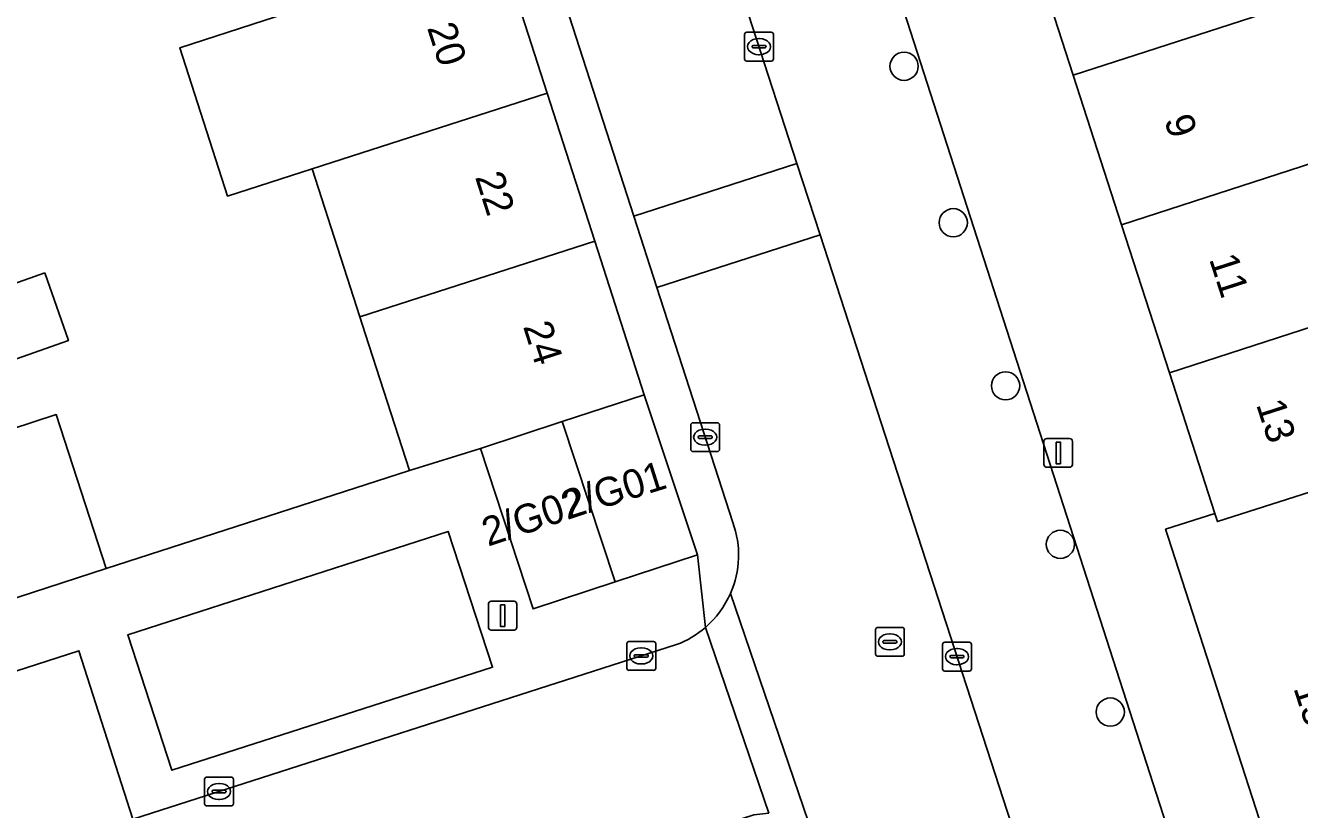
# Model space of a CAD drawing. Extents: x 159371 to 159986, y 382987 to 383597.
# Drawn here: x 159568.65 to 159612.86, y 383213.34 to 383240.55 of the extents above; entities that cross this region are included whole.
import ezdxf

# ---------------------------------------------------------------- set-up
doc = ezdxf.new("R2010")
doc.units = 0
for name, color, linetype in [('IMGEO_Boom', 7, 'Continuous'), ('IMGEO_Erf', 7, 'Continuous'), ('IMGEO_Kolk', 7, 'Continuous'), ('IMGEO_Lichtmast', 7, 'Continuous'), ('IMGEO_Muur', 7, 'Continuous'), ('IMGEO_Pand', 7, 'Continuous'), ('IMGEO_Pand_nummerreeks', 7, 'Continuous'), ('IMGEO_Parkeervlak_open', 7, 'Continuous'), ('IMGEO_Rijbaan_lokaal_open', 7, 'Continuous'), ('IMGEO_Rioolput', 7, 'Continuous'), ('IMGEO_Voetpad_open', 7, 'Continuous')]:
    doc.layers.add(name, color=color, linetype=linetype)

msp = doc.modelspace()

# ---------------------------------------------------------------- linework, layer by layer
at = {"layer": 'IMGEO_Boom'}
for centre in [(159599.134, 383239.138), (159600.842, 383233.709), (159602.659, 383228.048), (159604.558, 383222.547), (159606.291, 383216.726)]:
    msp.add_circle(centre, 0.489, dxfattribs=at)
at = {"layer": 'IMGEO_Erf'}
msp.add_lwpolyline([(159559.873, 383242.526), (159561.026, 383238.725), (159563.039, 383239.397), (159563.99, 383236.554), (159565.209, 383232.909), (159563.194, 383232.236), (159564.188, 383228.461), (159566.408, 383229.163), (159567.34, 383226.283), (159569.717, 383227.049), (159571.447, 383221.705), (159581.974, 383225.106), (159580.438, 383229.865), (159580.251, 383230.443), (159578.595, 383235.575), (159575.659, 383234.63), (159574, 383239.779), (159576.933, 383240.724)], dxfattribs=at)
msp.add_lwpolyline([(159569.319, 383231.964), (159570.14, 383229.617), (159567.941, 383228.848), (159567.12, 383231.195)], close=True, dxfattribs=at)
at = {"layer": 'IMGEO_Kolk'}
for p, q in [((159593.602, 383239.393), (159593.602, 383240.245)), ((159593.677, 383240.319), (159594.529, 383240.319)), ((159594.09, 383240.099), (159594.115, 383240.099)), ((159594.603, 383240.245), (159594.603, 383239.393)), ((159593.861, 383239.813), (159593.861, 383239.825)), ((159594.299, 383239.776), (159593.901, 383239.776)), ((159593.904, 383239.862), (159594.302, 383239.862)), ((159594.113, 383239.539), (159594.088, 383239.539)), ((159594.345, 383239.825), (159594.345, 383239.813)), ((159594.529, 383239.319), (159593.677, 383239.319)), ((159591.734, 383225.841), (159591.734, 383226.693)), ((159591.809, 383226.767), (159592.661, 383226.767)), ((159592.735, 383226.693), (159592.735, 383225.841)), ((159591.993, 383226.261), (159591.993, 383226.273)), ((159592.431, 383226.224), (159592.033, 383226.224)), ((159592.036, 383226.31), (159592.434, 383226.31)), ((159592.222, 383226.547), (159592.247, 383226.547)), ((159592.477, 383226.273), (159592.477, 383226.261)), ((159592.245, 383225.987), (159592.22, 383225.987)), ((159592.661, 383225.767), (159591.809, 383225.767)), ((159589.59, 383219.174), (159590.442, 383219.174)), ((159600.545, 383219.15), (159601.397, 383219.15)), ((159589.515, 383218.248), (159589.515, 383219.1)), ((159589.817, 383218.717), (159590.215, 383218.717)), ((159590.003, 383218.954), (159590.028, 383218.954)), ((159590.516, 383219.1), (159590.516, 383218.248)), ((159600.47, 383218.224), (159600.47, 383219.076)), ((159600.958, 383218.93), (159600.983, 383218.93)), ((159601.471, 383219.076), (159601.471, 383218.224)), ((159589.774, 383218.668), (159589.774, 383218.68)), ((159590.212, 383218.631), (159589.814, 383218.631)), ((159590.026, 383218.394), (159590.001, 383218.394)), ((159590.258, 383218.68), (159590.258, 383218.668)), ((159600.729, 383218.644), (159600.729, 383218.656)), ((159601.167, 383218.607), (159600.769, 383218.607)), ((159600.772, 383218.693), (159601.17, 383218.693)), ((159600.981, 383218.37), (159600.956, 383218.37)), ((159601.213, 383218.656), (159601.213, 383218.644)), ((159590.442, 383218.174), (159589.59, 383218.174)), ((159601.397, 383218.15), (159600.545, 383218.15)), ((159574.865, 383213.542), (159574.865, 383214.394)), ((159574.94, 383214.468), (159575.792, 383214.468)), ((159575.866, 383214.394), (159575.866, 383213.542)), ((159575.124, 383213.962), (159575.124, 383213.974)), ((159575.562, 383213.925), (159575.164, 383213.925)), ((159575.167, 383214.011), (159575.565, 383214.011)), ((159575.353, 383214.248), (159575.378, 383214.248)), ((159575.608, 383213.974), (159575.608, 383213.962)), ((159575.792, 383213.468), (159574.94, 383213.468)), ((159575.376, 383213.688), (159575.351, 383213.688))]:
    msp.add_line(p, q, dxfattribs=at)
for points in [[(159593.602, 383239.393), (159593.602, 383240.245)], [(159593.677, 383240.319), (159594.529, 383240.319)], [(159594.603, 383240.245), (159594.603, 383239.393)], [(159594.529, 383239.319), (159593.677, 383239.319)], [(159591.734, 383225.841), (159591.734, 383226.693)], [(159591.809, 383226.767), (159592.661, 383226.767)], [(159592.735, 383226.693), (159592.735, 383225.841)], [(159592.661, 383225.767), (159591.809, 383225.767)], [(159589.59, 383219.174), (159590.442, 383219.174)], [(159600.545, 383219.15), (159601.397, 383219.15)], [(159589.515, 383218.248), (159589.515, 383219.1)], [(159590.516, 383219.1), (159590.516, 383218.248)], [(159600.47, 383218.224), (159600.47, 383219.076)], [(159601.471, 383219.076), (159601.471, 383218.224)], [(159590.442, 383218.174), (159589.59, 383218.174)], [(159601.397, 383218.15), (159600.545, 383218.15)], [(159574.865, 383213.542), (159574.865, 383214.394)], [(159574.94, 383214.468), (159575.792, 383214.468)], [(159575.866, 383214.394), (159575.866, 383213.542)], [(159575.792, 383213.468), (159574.94, 383213.468)]]:
    msp.add_lwpolyline(points, dxfattribs=at)
for centre, radius, start, end in [((159593.679, 383240.243), 0.0765, 91.552, 178.448), ((159593.679, 383240.243), 0.0765, 91.552, 178.448), ((159594.527, 383240.243), 0.0765, 1.552, 88.448), ((159594.527, 383240.243), 0.0765, 1.552, 88.448), ((159593.901, 383239.822), 0.0403, 85.8775, 175.7526), ((159593.898, 383239.812), 0.0366, 178.938, 274.7102), ((159594.302, 383239.819), 0.043, 264.8664, 352.4533), ((159594.306, 383239.824), 0.0386, 1.7309, 96.639), ((159593.679, 383239.395), 0.0765, 181.552, 268.448), ((159593.679, 383239.395), 0.0765, 181.552, 268.448), ((159594.527, 383239.395), 0.0765, 271.552, 358.448), ((159594.527, 383239.395), 0.0765, 271.552, 358.448), ((159591.811, 383226.691), 0.0765, 91.552, 178.448), ((159591.811, 383226.691), 0.0765, 91.552, 178.448), ((159592.659, 383226.691), 0.0765, 1.552, 88.448), ((159592.659, 383226.691), 0.0765, 1.552, 88.448), ((159592.033, 383226.27), 0.0403, 85.8775, 175.7526), ((159592.03, 383226.26), 0.0366, 178.938, 274.7102), ((159592.434, 383226.267), 0.043, 264.8664, 352.4533), ((159592.438, 383226.272), 0.0386, 1.7309, 96.639), ((159591.811, 383225.843), 0.0765, 181.552, 268.448), ((159591.811, 383225.843), 0.0765, 181.552, 268.448), ((159592.659, 383225.843), 0.0765, 271.552, 358.448), ((159592.659, 383225.843), 0.0765, 271.552, 358.448), ((159589.592, 383219.098), 0.0765, 91.552, 178.448), ((159589.592, 383219.098), 0.0765, 91.552, 178.448), ((159590.44, 383219.098), 0.0765, 1.552, 88.448), ((159590.44, 383219.098), 0.0765, 1.552, 88.448), ((159600.547, 383219.074), 0.0765, 91.552, 178.448), ((159600.547, 383219.074), 0.0765, 91.552, 178.448), ((159601.395, 383219.074), 0.0765, 1.552, 88.448), ((159601.395, 383219.074), 0.0765, 1.552, 88.448), ((159589.814, 383218.677), 0.0403, 85.8775, 175.7526), ((159590.219, 383218.679), 0.0386, 1.7309, 96.639), ((159589.811, 383218.667), 0.0366, 178.938, 274.7102), ((159590.215, 383218.674), 0.043, 264.8664, 352.4533), ((159600.769, 383218.653), 0.0403, 85.8775, 175.7526), ((159600.766, 383218.643), 0.0366, 178.938, 274.7102), ((159601.17, 383218.65), 0.043, 264.8664, 352.4533), ((159601.174, 383218.655), 0.0386, 1.7309, 96.639), ((159589.592, 383218.25), 0.0765, 181.552, 268.448), ((159589.592, 383218.25), 0.0765, 181.552, 268.448), ((159590.44, 383218.25), 0.0765, 271.552, 358.448), ((159590.44, 383218.25), 0.0765, 271.552, 358.448), ((159600.547, 383218.226), 0.0765, 181.552, 268.448), ((159600.547, 383218.226), 0.0765, 181.552, 268.448), ((159601.395, 383218.226), 0.0765, 271.552, 358.448), ((159601.395, 383218.226), 0.0765, 271.552, 358.448), ((159574.942, 383214.392), 0.0765, 91.552, 178.448), ((159574.942, 383214.392), 0.0765, 91.552, 178.448), ((159575.79, 383214.392), 0.0765, 1.552, 88.448), ((159575.79, 383214.392), 0.0765, 1.552, 88.448), ((159575.164, 383213.971), 0.0403, 85.8775, 175.7526), ((159575.161, 383213.961), 0.0366, 178.938, 274.7102), ((159575.565, 383213.968), 0.043, 264.8664, 352.4533), ((159575.569, 383213.973), 0.0386, 1.7309, 96.639), ((159574.942, 383213.544), 0.0765, 181.552, 268.448), ((159574.942, 383213.544), 0.0765, 181.552, 268.448), ((159575.79, 383213.544), 0.0765, 271.552, 358.448), ((159575.79, 383213.544), 0.0765, 271.552, 358.448)]:
    msp.add_arc(centre, radius, start, end, dxfattribs=at)
for centre, major_axis, ratio, start_param, end_param in [((159594.089, 383239.819), (-0.387, 0.002), 0.722429, 4.712389, 7.853982), ((159594.114, 383239.819), (-0.39, 0.002), 0.717154, 1.570796, 4.712389), ((159592.221, 383226.267), (-0.387, 0.002), 0.722429, 4.712389, 7.853982), ((159592.246, 383226.267), (-0.39, 0.002), 0.717154, 1.570796, 4.712389), ((159590.002, 383218.674), (-0.387, 0.002), 0.722429, 4.712389, 7.853982), ((159590.027, 383218.674), (-0.39, 0.002), 0.717154, 1.570796, 4.712389), ((159600.957, 383218.65), (-0.387, 0.002), 0.722429, 4.712389, 7.853982), ((159600.982, 383218.65), (-0.39, 0.002), 0.717154, 1.570796, 4.712389), ((159575.352, 383213.968), (-0.387, 0.002), 0.722429, 4.712389, 7.853982), ((159575.377, 383213.968), (-0.39, 0.002), 0.717154, 1.570796, 4.712389)]:
    msp.add_ellipse(centre, major_axis=major_axis, ratio=ratio, start_param=start_param, end_param=end_param, dxfattribs=at)
at = {"layer": 'IMGEO_Lichtmast'}
for p, q in [((159604.088, 383226.221), (159604.878, 383226.221)), ((159604.878, 383226.221), (159604.088, 383226.221)), ((159603.988, 383225.321), (159603.988, 383226.121)), ((159603.988, 383226.121), (159603.988, 383225.321)), ((159604.978, 383226.121), (159604.978, 383225.321)), ((159604.978, 383225.321), (159604.978, 383226.121)), ((159604.878, 383225.221), (159604.088, 383225.221)), ((159604.088, 383225.221), (159604.878, 383225.221)), ((159584.81, 383220.571), (159585.6, 383220.571)), ((159585.6, 383220.571), (159584.81, 383220.571)), ((159584.71, 383219.671), (159584.71, 383220.471)), ((159584.71, 383220.471), (159584.71, 383219.671)), ((159585.7, 383220.471), (159585.7, 383219.671)), ((159585.7, 383219.671), (159585.7, 383220.471)), ((159585.6, 383219.571), (159584.81, 383219.571)), ((159584.81, 383219.571), (159585.6, 383219.571))]:
    msp.add_line(p, q, dxfattribs=at)
for points in [[(159604.408, 383226.096), (159604.558, 383226.096), (159604.558, 383225.346), (159604.408, 383225.346), (159604.408, 383226.096)], [(159585.13, 383220.446), (159585.28, 383220.446), (159585.28, 383219.696), (159585.13, 383219.696), (159585.13, 383220.446)]]:
    msp.add_lwpolyline(points, dxfattribs=at)
for centre, start, end in [((159604.088, 383226.121), 90, 180), ((159604.088, 383226.121), 90, 180), ((159604.878, 383226.121), 0, 90), ((159604.878, 383226.121), 360, 90), ((159604.088, 383225.321), 180, 270), ((159604.088, 383225.321), 180, 270), ((159604.878, 383225.321), 270, 0), ((159604.878, 383225.321), 270, 0), ((159584.81, 383220.471), 90, 180), ((159584.81, 383220.471), 90, 180), ((159585.6, 383220.471), 0, 90), ((159585.6, 383220.471), 360, 90), ((159584.81, 383219.671), 180, 270), ((159584.81, 383219.671), 180, 270), ((159585.6, 383219.671), 270, 0), ((159585.6, 383219.671), 270, 0)]:
    msp.add_arc(centre, 0.1, start, end, dxfattribs=at)
at = {"layer": 'IMGEO_Muur'}
msp.add_lwpolyline([(159571.447, 383221.705), (159581.974, 383225.106)], dxfattribs=at)
at = {"layer": 'IMGEO_Pand'}
for points in [[(159611.68, 383246.704), (159603.334, 383243.994), (159605.003, 383238.828), (159613.353, 383241.539)], [(159585.097, 383243.354), (159576.933, 383240.724), (159574, 383239.779), (159575.659, 383234.63), (159578.595, 383235.575), (159586.752, 383238.201)], [(159606.682, 383233.634), (159615.036, 383236.346), (159613.353, 383241.539), (159605.003, 383238.828)], [(159580.251, 383230.443), (159588.402, 383233.069), (159586.752, 383238.201), (159578.595, 383235.575)], [(159606.682, 383233.634), (159608.342, 383228.496), (159616.7, 383231.21), (159615.036, 383236.346)], [(159584.434, 383225.871), (159587.276, 383226.815), (159590.116, 383227.736), (159588.402, 383233.069), (159580.251, 383230.443), (159580.438, 383229.865), (159581.974, 383225.106)], [(159569.319, 383231.964), (159567.12, 383231.195), (159567.941, 383228.848), (159570.14, 383229.617)], [(159616.7, 383231.21), (159608.342, 383228.496), (159609.918, 383223.62), (159610.009, 383223.339), (159616.719, 383225.474), (159618.384, 383226.012)], [(159587.276, 383226.815), (159589.114, 383221.244), (159591.966, 383222.185), (159590.116, 383227.736)], [(159569.717, 383227.049), (159567.34, 383226.283), (159565.126, 383225.57), (159565.818, 383223.436), (159566.861, 383220.219), (159571.447, 383221.705)], [(159584.434, 383225.871), (159586.261, 383220.303), (159589.114, 383221.244), (159587.276, 383226.815)], [(159634.971, 383213.189), (159634.698, 383213.101), (159635.259, 383211.364), (159625.293, 383208.143), (159624.657, 383210.109), (159623.576, 383210.662), (159621.701, 383210.056), (159616.719, 383225.474), (159610.009, 383223.339), (159609.918, 383223.62), (159608.212, 383223.069), (159608.3, 383222.796), (159613.774, 383205.858), (159619.469, 383207.7), (159622.57, 383198.105), (159638.218, 383203.162)]]:
    msp.add_lwpolyline(points, close=True, dxfattribs=at)
at = {"layer": 'IMGEO_Parkeervlak_open'}
for points in [[(159585.361, 383266.81), (159590.799, 383250), (159595.419, 383235.761), (159596.221, 383233.289), (159607.802, 383197.595)], [(159609.174, 383200.07), (159612.043, 383200.997), (159596.25, 383250)]]:
    msp.add_lwpolyline(points, dxfattribs=at)
msp.add_lwpolyline([(159573.724, 383214.708), (159584.855, 383218.28), (159583.31, 383222.996), (159572.199, 383219.405)], close=True, dxfattribs=at)
at = {"layer": 'IMGEO_Rijbaan_lokaal_open'}
for points in [[(159585.361, 383266.81), (159579.729, 383264.98), (159584.58, 383250), (159589.762, 383233.936), (159595.419, 383235.761), (159590.799, 383250)], [(159590.56, 383231.462), (159596.221, 383233.289), (159595.419, 383235.761), (159589.762, 383233.936)]]:
    msp.add_lwpolyline(points, close=True, dxfattribs=at)
for points in [[(159597.309, 383211.405), (159602.34, 383195.729), (159607.836, 383197.493), (159607.802, 383197.595), (159596.221, 383233.289), (159590.56, 383231.462), (159593.192, 383223.303)], [(159591.243, 383219.067), (159572.368, 383213.005), (159570.5, 383218.852), (159566.151, 383217.448), (159564.747, 383221.794), (159528.425, 383210.177), (159529.915, 383205.553), (159540.074, 383208.824), (159540.707, 383209.028), (159559.015, 383214.923), (159559.453, 383215.064)], [(159595.806, 383212.941), (159593.112, 383220.84)], [(159593.112, 383220.84), (159595.806, 383212.941)], [(159562.21, 383205.251), (159543.744, 383199.332), (159543.216, 383199.162), (159541.549, 383198.628), (159543.044, 383194.025), (159569.171, 383202.429), (159568.377, 383204.889), (159593.923, 383213.154), (159594.442, 383213.217), (159592.24, 383219.664)], [(159592.24, 383219.664), (159594.442, 383213.217)]]:
    msp.add_lwpolyline(points, dxfattribs=at)
for centre, radius, start, end in [((159590.112, 383222.17), 3.281, 336.0849, 20.1944), ((159590.045, 383222.203), 3.356, 310.8452, 336.0412), ((159590.052, 383222.187), 3.34, 290.8933, 310.9327)]:
    msp.add_arc(centre, radius, start, end, dxfattribs=at)
at = {"layer": 'IMGEO_Rioolput'}
for p, q in [((159598.143, 383218.737), (159598.143, 383219.589)), ((159598.218, 383219.663), (159599.07, 383219.663)), ((159599.144, 383219.589), (159599.144, 383218.737)), ((159598.402, 383219.157), (159598.402, 383219.169)), ((159598.445, 383219.206), (159598.843, 383219.206)), ((159598.631, 383219.443), (159598.656, 383219.443)), ((159598.886, 383219.169), (159598.886, 383219.157)), ((159598.84, 383219.12), (159598.442, 383219.12)), ((159598.654, 383218.883), (159598.629, 383218.883)), ((159599.07, 383218.663), (159598.218, 383218.663))]:
    msp.add_line(p, q, dxfattribs=at)
for points in [[(159598.143, 383218.737), (159598.143, 383219.589)], [(159598.218, 383219.663), (159599.07, 383219.663)], [(159599.144, 383219.589), (159599.144, 383218.737)], [(159599.07, 383218.663), (159598.218, 383218.663)]]:
    msp.add_lwpolyline(points, dxfattribs=at)
for centre, radius, start, end in [((159598.22, 383219.587), 0.0765, 91.552, 178.448), ((159598.22, 383219.587), 0.0765, 91.552, 178.448), ((159599.068, 383219.587), 0.0765, 1.552, 88.448), ((159599.068, 383219.587), 0.0765, 1.552, 88.448), ((159598.442, 383219.166), 0.0403, 85.8775, 175.7526), ((159598.439, 383219.156), 0.0366, 178.938, 274.7102), ((159598.843, 383219.163), 0.043, 264.8664, 352.4533), ((159598.847, 383219.168), 0.0386, 1.7309, 96.639), ((159598.22, 383218.739), 0.0765, 181.552, 268.448), ((159598.22, 383218.739), 0.0765, 181.552, 268.448), ((159599.068, 383218.739), 0.0765, 271.552, 358.448), ((159599.068, 383218.739), 0.0765, 271.552, 358.448)]:
    msp.add_arc(centre, radius, start, end, dxfattribs=at)
for centre, major_axis, ratio, start_param, end_param in [((159598.63, 383219.163), (-0.387, 0.002), 0.722429, 4.712389, 7.853982), ((159598.655, 383219.163), (-0.39, 0.002), 0.717154, 1.570796, 4.712389)]:
    msp.add_ellipse(centre, major_axis=major_axis, ratio=ratio, start_param=start_param, end_param=end_param, dxfattribs=at)
at = {"layer": 'IMGEO_Voetpad_open'}
for points in [[(159574.713, 383298.601), (159575.546, 383296.103), (159568.834, 383293.928), (159570.124, 383289.948), (159571.843, 383284.598), (159573.492, 383279.466), (159575.151, 383274.304), (159576.801, 383269.171), (159578.456, 383264.019), (159580.121, 383258.838), (159581.789, 383253.648), (159582.961, 383250), (159583.444, 383248.497), (159585.097, 383243.354), (159586.752, 383238.201), (159588.402, 383233.069), (159590.116, 383227.736), (159591.966, 383222.185), (159592.24, 383219.664)], [(159593.192, 383223.303), (159590.56, 383231.462), (159589.762, 383233.936), (159584.58, 383250), (159579.729, 383264.98), (159578.879, 383267.605), (159578.044, 383270.742), (159576.984, 383273.96)], [(159606.682, 383233.634), (159605.003, 383238.828), (159603.334, 383243.994), (159601.761, 383248.862), (159600.026, 383248.302), (159599.941, 383248.569), (159599.486, 383250), (159594.888, 383264.187), (159591.98, 383263.245), (159596.25, 383250), (159612.043, 383200.997), (159609.174, 383200.07)], [(159617.538, 383189.533), (159618.908, 383189.972), (159613.774, 383205.858), (159608.3, 383222.796), (159608.212, 383223.069), (159609.918, 383223.62), (159608.342, 383228.496), (159606.682, 383233.634)], [(159591.966, 383222.185), (159589.114, 383221.244), (159586.261, 383220.303), (159584.434, 383225.871), (159581.974, 383225.106), (159571.447, 383221.705), (159566.861, 383220.219), (159565.818, 383223.436), (159564.388, 383222.975), (159559.076, 383221.267), (159553.922, 383219.611), (159548.758, 383217.951), (159543.632, 383216.303), (159538.46, 383214.64), (159533.093, 383212.915), (159527.457, 383211.093), (159526.269, 383210.676), (159526.617, 383209.599), (159528.425, 383210.177), (159564.747, 383221.794), (159566.151, 383217.448), (159570.5, 383218.852), (159572.368, 383213.005), (159591.243, 383219.067)], [(159592.24, 383219.664), (159591.966, 383222.185)]]:
    msp.add_lwpolyline(points, dxfattribs=at)
msp.add_lwpolyline([(159572.199, 383219.405), (159583.31, 383222.996), (159584.855, 383218.28), (159573.724, 383214.708)], close=True, dxfattribs=at)
for centre, radius, start, end in [((159590.112, 383222.17), 3.281, 336.0849, 20.1944), ((159590.045, 383222.203), 3.356, 310.8452, 336.0412), ((159590.052, 383222.187), 3.34, 290.8933, 310.9327)]:
    msp.add_arc(centre, radius, start, end, dxfattribs=at)

# ---------------------------------------------------------------- texts
at = {"layer": 'IMGEO_Pand_nummerreeks'}
for s, rotation, p in [('20', 287.813, (159582.576, 383240.477)), ('9', 287.9091, (159608.152, 383237.278)), ('22', 287.815, (159584.24, 383235.298)), ('11', 287.9091, (159609.713, 383232.451)), ('24', 287.815, (159585.907, 383230.111)), ('13', 287.9105, (159611.344, 383227.404)), ('2/G01', 17.5457, (159587.489, 383223.417)), ('2/G02', 18.5631, (159584.695, 383222.462)), ('15-25', 287.9105, (159612.639, 383217.561))]:
    msp.add_text(s, height=1, rotation=rotation, dxfattribs=at).set_placement(p)

doc.saveas('drawing.dxf')
